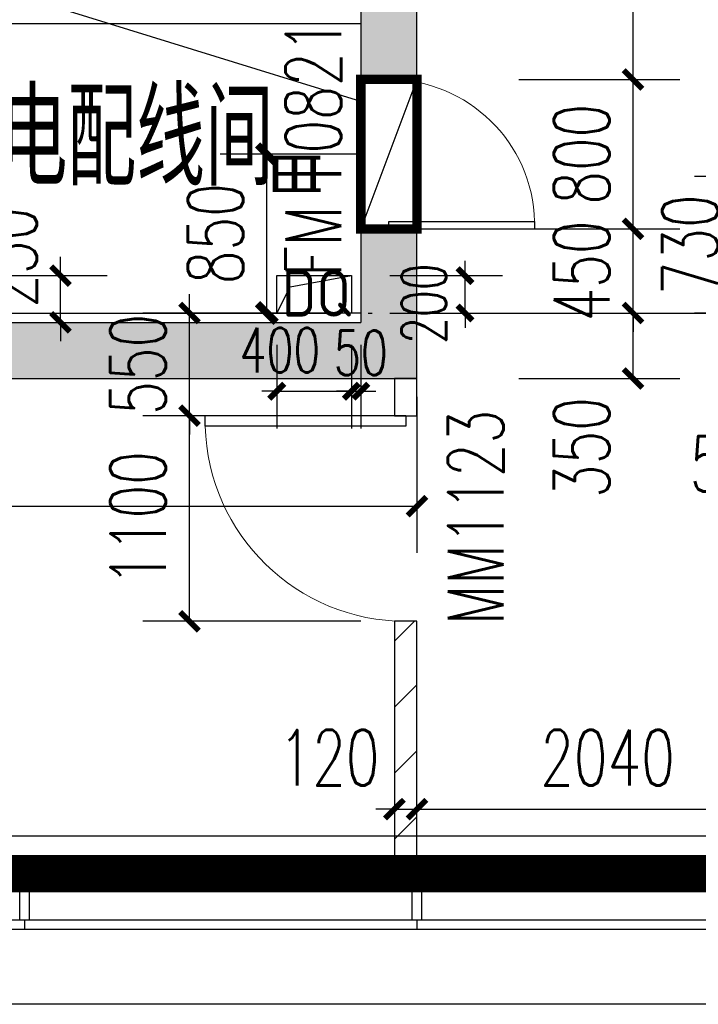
# Model space of a CAD drawing. Extents: x 797781 to 1255204, y 21234 to 1024248.
# Tile 507 of 656: x 900683 to 904313, y 566462 to 571732. Entities that reach past the tile are written whole.
import ezdxf

# ---------------------------------------------------------------- set-up
doc = ezdxf.new("R2010")
doc.units = 0
doc.header["$LTSCALE"] = 1000
doc.header["$MEASUREMENT"] = 0
doc.linetypes.add('230303生产综合楼-平面图_t8$0$DOTE', pattern=[2.42, 2, -0.2, 0.02, -0.2])
doc.linetypes.add('__DASH', pattern=[0.35, 0.25, -0.1])
for name, color, linetype in [('.2023.03.07提建筑条件', 3, 'Continuous'), ('230303生产综合楼-平面图_t8$0$3T_WOOD', 21, 'Continuous'), ('230303生产综合楼-平面图_t8$0$CURTWALL', 4, 'Continuous'), ('230303生产综合楼-平面图_t8$0$DOOR_FIRE_TEXT', 7, 'Continuous'), ('230303生产综合楼-平面图_t8$0$DOTE', 1, '230303生产综合楼-平面图_t8$0$DOTE'), ('230303生产综合楼-平面图_t8$0$PUB_DIM', 3, 'Continuous'), ('230303生产综合楼-平面图_t8$0$PUB_HATCH', 8, 'Continuous'), ('230303生产综合楼-平面图_t8$0$PUB_TEXT', 7, 'Continuous'), ('230303生产综合楼-平面图_t8$0$WALL', 40, 'Continuous'), ('230303生产综合楼-平面图_t8$0$WALL-MOVE', 6, 'Continuous'), ('230303生产综合楼-平面图_t8$0$WINDOW', 4, 'Continuous'), ('230303生产综合楼-平面图_t8$0$WINDOW_TEXT', 7, 'Continuous'), ('230303生产综合楼-平面图_t8$0$水管', 4, 'Continuous'), ('230303生产综合楼-平面图_t8$0$看线', 115, 'Continuous'), ('DIM_LEAD', 3, 'Continuous'), ('DOOR_FIRE', 4, 'Continuous'), ('PUB_DIM', 3, 'Continuous'), ('PUB_TEXT', 7, 'Continuous'), ('电气洞口', 6, 'Continuous')]:
    doc.layers.add(name, color=color, linetype=linetype)
doc.styles.add('230303生产综合楼-平面图_t8$0$_TCH_DIM', font='SIMPLEX', dxfattribs={"bigfont": 'GBCBIG'})
doc.styles.add('230303生产综合楼-平面图_T8$0$_TCH_DIM_T3', font='SIMPLEX', dxfattribs={"width": 0.705882, "bigfont": 'GBCBIG'})
doc.styles.add('230303生产综合楼-平面图_t8$0$_TCH_WINDOW', font='SIMPLEX', dxfattribs={"height": 3.5, "bigfont": 'GBCBIG'})
doc.styles.add('_TCH_DIM_T3', font='SIMPLEX', dxfattribs={"width": 0.705882, "bigfont": 'GBCBIG'})
doc.styles.get("Standard").update_dxf_attribs({"font": 'gbenor.shx', "bigfont": 'gbcbig.shx'})
doc.dimstyles.new('230303生产综合楼-平面图_T8$0$_TCH_ARCH&&100', dxfattribs={"dimtxt": 297.5, "dimasz": 100, "dimexe": 250, "dimexo": 300, "dimgap": 126.25, "dimtad": 1, "dimdec": 0, "dimzin": 0, "dimdsep": 46, "dimtxsty": '230303生产综合楼-平面图_T8$0$_TCH_DIM_T3', "dimblk": '230303生产综合楼-平面图_t8$0$_ArchTick', "dimcen": 0.09, "dimclrt": 7, "dimazin": 2, "dimtfac": 1, "dimtdec": 0, "dimtix": 1, "dimtmove": 2, "dimatfit": 3, "dimfxl": 1, "dimtolj": 1, "dimtzin": 0, "dimarcsym": 0})
doc.dimstyles.new('_TCH_ARCH&&100', dxfattribs={"dimtxt": 297.5, "dimasz": 100, "dimexe": 250, "dimexo": 300, "dimgap": 126.25, "dimtad": 1, "dimdec": 0, "dimzin": 0, "dimdsep": 46, "dimtxsty": '_TCH_DIM_T3', "dimblk": 'ARCHTICK', "dimcen": 0.09, "dimclrt": 7, "dimazin": 2, "dimtfac": 1, "dimtdec": 0, "dimtix": 1, "dimtmove": 2, "dimatfit": 3, "dimfxl": 1, "dimtolj": 1, "dimtzin": 0, "dimarcsym": 0})
doc.dimstyles.new('_TCH_ARCH&&80', dxfattribs={"dimtxt": 238, "dimasz": 80, "dimexe": 200, "dimexo": 240, "dimgap": 101, "dimtad": 1, "dimdec": 0, "dimzin": 0, "dimdsep": 46, "dimtxsty": '_TCH_DIM_T3', "dimblk": 'ARCHTICK', "dimcen": 0.09, "dimclrt": 7, "dimazin": 2, "dimtfac": 1, "dimtdec": 0, "dimtix": 1, "dimtmove": 2, "dimatfit": 3, "dimfxl": 1, "dimtolj": 1, "dimtzin": 0, "dimarcsym": 0})
pattern_1 = [(45, (0, 179.5), (-176.776766, 176.776766), [])]

# ---------------------------------------------------------------- blocks, each defined once
blk = doc.blocks.new('AQ6-8')
at = {"color": 6, "linetype": '__DASH', "ltscale": 4, "const_width": 200}
blk.add_lwpolyline([(1023721.3, 565087.5), (1023721.3, 562087.5), (1030371.3, 562087.5)], dxfattribs=at)
at = {"color": 2, "linetype": '230303生产综合楼-平面图_t8$0$DOTE', "ltscale": 2, "const_width": 200}
blk.add_lwpolyline([(1030371.3, 562087.5), (1110171.3, 562086.9)], dxfattribs=at)
blk = doc.blocks.new('_ArchTick')
at = {"color": 0, "linetype": 'ByBlock', "const_width": 0.4}
blk.add_lwpolyline([(-0.5, -0.5), (0.5, 0.5)], dxfattribs=at)
blk = doc.blocks.new('*D6731')
at = {"layer": 'Defpoints', "color": 0, "transparency": 16777216}
for p in [(797534.7, 568616), (798337.1, 568616), (798337.1, 567766)]:
    blk.add_point(p, dxfattribs=at)
at = {"layer": 'PUB_DIM', "color": 0, "lineweight": -2, "transparency": 16777216}
for p, q in [((798037.1, 568616), (797284.7, 568616)), ((797534.7, 567766), (797534.7, 568616)), ((798037.1, 567766), (797284.7, 567766))]:
    blk.add_line(p, q, dxfattribs=at)
at = {"layer": 'PUB_DIM', "color": 0, "lineweight": -2, "transparency": 16777216, "xscale": 100, "yscale": 100, "zscale": 100}
for p, rotation in [((797534.7, 568616), 90), ((797534.7, 567766), 270)]:
    blk.add_blockref('_ArchTick', p, dxfattribs=dict(at, rotation=rotation))
at = {"layer": 'PUB_DIM', "color": 7, "transparency": 16777216, "insert": (797259.7, 568191), "char_height": 297.5, "attachment_point": 5, "rotation": 90, "style": '_TCH_DIM_T3'}
blk.add_mtext('\\A1;850', dxfattribs=at)
blk = doc.blocks.new('*D6676')
at = {"layer": 'Defpoints', "color": 0, "transparency": 16777216}
for p in [(766438.8, 188079.2), (767080.4, 188079.2), (766438.8, 187879.2)]:
    blk.add_point(p, dxfattribs=at)
at = {"layer": 'PUB_DIM', "color": 0, "lineweight": -2, "transparency": 16777216}
for p, q in [((767080.4, 188079.2), (767080.4, 188159.2)), ((766678.8, 188079.2), (767280.4, 188079.2)), ((767080.4, 187879.2), (767080.4, 188079.2)), ((766678.8, 187879.2), (767280.4, 187879.2)), ((767080.4, 187879.2), (767080.4, 187799.2))]:
    blk.add_line(p, q, dxfattribs=at)
at = {"layer": 'PUB_DIM', "color": 0, "lineweight": -2, "transparency": 16777216, "xscale": 80, "yscale": 80, "zscale": 80}
for p, rotation in [((767080.4, 188079.2), 270), ((767080.4, 187879.2), 90)]:
    blk.add_blockref('_ArchTick', p, dxfattribs=dict(at, rotation=rotation))
at = {"layer": 'PUB_DIM', "color": 7, "transparency": 16777216, "insert": (766860.4, 187929.2), "char_height": 238, "attachment_point": 5, "rotation": 90, "style": '_TCH_DIM_T3'}
blk.add_mtext('\\A1;200', dxfattribs=at)
blk = doc.blocks.new('*D6677')
at = {"layer": 'Defpoints', "color": 0, "transparency": 16777216}
for p in [(766073.1, 187949.3), (766473.1, 187949.3), (766473.1, 187460.7)]:
    blk.add_point(p, dxfattribs=at)
at = {"layer": 'PUB_DIM', "color": 0, "lineweight": -2, "transparency": 16777216}
for p, q in [((766073.1, 187709.3), (766073.1, 187260.7)), ((766473.1, 187709.3), (766473.1, 187260.7)), ((766073.1, 187460.7), (765993.1, 187460.7)), ((766073.1, 187460.7), (766473.1, 187460.7)), ((766473.1, 187460.7), (766553.1, 187460.7))]:
    blk.add_line(p, q, dxfattribs=at)
at = {"layer": 'PUB_DIM', "color": 0, "lineweight": -2, "transparency": 16777216, "xscale": 80, "yscale": 80, "zscale": 80}
blk.add_blockref('_ArchTick', (766073.1, 187460.7), dxfattribs=at)
at = {"layer": 'PUB_DIM', "color": 0, "lineweight": -2, "transparency": 16777216, "xscale": 80, "yscale": 80, "zscale": 80, "rotation": 180}
blk.add_blockref('_ArchTick', (766473.1, 187460.7), dxfattribs=at)
at = {"layer": 'PUB_DIM', "color": 7, "transparency": 16777216, "insert": (766090.6, 187680.2), "char_height": 238, "attachment_point": 5, "style": '_TCH_DIM_T3'}
blk.add_mtext('\\A1;400', dxfattribs=at)
blk = doc.blocks.new('*D6678')
at = {"layer": 'Defpoints', "color": 0, "transparency": 16777216}
for p in [(766473.1, 187949.3), (766523.1, 187949.3), (766523.1, 187460.7)]:
    blk.add_point(p, dxfattribs=at)
at = {"layer": 'PUB_DIM', "color": 0, "lineweight": -2, "transparency": 16777216}
for p, q in [((766473.1, 187709.3), (766473.1, 187260.7)), ((766523.1, 187709.3), (766523.1, 187260.7)), ((766473.1, 187460.7), (766393.1, 187460.7)), ((766473.1, 187460.7), (766523.1, 187460.7)), ((766523.1, 187460.7), (766603.1, 187460.7))]:
    blk.add_line(p, q, dxfattribs=at)
at = {"layer": 'PUB_DIM', "color": 0, "lineweight": -2, "transparency": 16777216, "xscale": 80, "yscale": 80, "zscale": 80}
blk.add_blockref('_ArchTick', (766473.1, 187460.7), dxfattribs=at)
at = {"layer": 'PUB_DIM', "color": 0, "lineweight": -2, "transparency": 16777216, "xscale": 80, "yscale": 80, "zscale": 80, "rotation": 180}
blk.add_blockref('_ArchTick', (766523.1, 187460.7), dxfattribs=at)
at = {"layer": 'PUB_DIM', "color": 7, "transparency": 16777216, "insert": (766523.1, 187666), "char_height": 238, "attachment_point": 5, "style": '_TCH_DIM_T3'}
blk.add_mtext('\\A1;50', dxfattribs=at)
blk = doc.blocks.new('230303生产综合楼-平面图_t8$0$_ArchTick')
at = {"color": 0, "linetype": 'ByBlock', "const_width": 0.3}
blk.add_lwpolyline([(-0.5, -0.5), (0.5, 0.5)], dxfattribs=at)
blk = doc.blocks.new('*D6324')
at = {"layer": '230303生产综合楼-平面图_t8$0$PUB_DIM', "color": 0, "lineweight": -2, "transparency": 16777216}
for p, q in [((1170304, 349567.7), (1170304, 349667.7)), ((1170600.8, 349567.7), (1170054, 349567.7)), ((1170304, 348837.6), (1170304, 349567.7)), ((1170600.8, 348837.6), (1170054, 348837.6)), ((1170304, 348837.6), (1170304, 348737.6))]:
    blk.add_line(p, q, dxfattribs=at)
at = {"layer": 'Defpoints', "color": 0, "transparency": 16777216}
for p in [(1170304, 349567.7), (1170900.8, 349567.7), (1170900.8, 348837.6)]:
    blk.add_point(p, dxfattribs=at)
at = {"layer": '230303生产综合楼-平面图_t8$0$PUB_DIM', "color": 0, "lineweight": -2, "transparency": 16777216, "xscale": 100, "yscale": 100, "zscale": 100}
for p, rotation in [((1170304, 349567.7), 270), ((1170304, 348837.6), 90)]:
    blk.add_blockref('230303生产综合楼-平面图_t8$0$_ArchTick', p, dxfattribs=dict(at, rotation=rotation))
at = {"layer": '230303生产综合楼-平面图_t8$0$PUB_DIM', "color": 7, "transparency": 16777216, "insert": (1170029, 349202.6), "char_height": 297.5, "attachment_point": 5, "rotation": 90, "style": '230303生产综合楼-平面图_T8$0$_TCH_DIM_T3'}
blk.add_mtext('\\A1;730', dxfattribs=at)
blk = doc.blocks.new('230303生产综合楼-平面图_t8$0$6WLGJ')
at = {"layer": '230303生产综合楼-平面图_t8$0$3T_WOOD'}
for points in [[(1017766.3, 366736.9), (1017716.3, 366736.9), (1017716.3, 366986.9), (1017766.3, 366986.9)], [(1019866.3, 366736.9), (1019816.3, 366736.9), (1019816.3, 366986.9), (1019866.3, 366986.9)]]:
    blk.add_lwpolyline(points, close=True, dxfattribs=at)
for points in [[(1017741.3, 366736.9), (1017741.4, 366686.9)], [(1019841.3, 366736.9), (1019841.4, 366686.9)]]:
    blk.add_lwpolyline(points, dxfattribs=at)
blk = doc.blocks.new('$DorLib2D$00000001')
for p, q in [((0.45, 0.975), (0.5, 0.975)), ((0.45, 0), (0.45, 0.975)), ((0.5, 0), (0.5, 0.975)), ((0.5, 0), (0.45, 0))]:
    blk.add_line(p, q)
at = {"lineweight": 13}
blk.add_arc((0.475, 0), 0.975, 91.46928, 180, dxfattribs=at)
blk = doc.blocks.new('*D6260')
at = {"layer": '230303生产综合楼-平面图_t8$0$PUB_DIM', "color": 0, "lineweight": -2, "transparency": 16777216}
for p, q in [((729893.1, 272467.9), (730754.4, 272467.9)), ((730504.4, 272117.9), (730504.4, 272467.9)), ((729893.1, 272117.9), (730754.4, 272117.9))]:
    blk.add_line(p, q, dxfattribs=at)
at = {"layer": 'Defpoints', "color": 0, "transparency": 16777216}
for p in [(729593.1, 272467.9), (730504.4, 272467.9), (729593.1, 272117.9)]:
    blk.add_point(p, dxfattribs=at)
at = {"layer": '230303生产综合楼-平面图_t8$0$PUB_DIM', "color": 0, "lineweight": -2, "transparency": 16777216, "xscale": 100, "yscale": 100, "zscale": 100}
for p, rotation in [((730504.4, 272467.9), 90), ((730504.4, 272117.9), 270)]:
    blk.add_blockref('230303生产综合楼-平面图_t8$0$_ArchTick', p, dxfattribs=dict(at, rotation=rotation))
at = {"layer": '230303生产综合楼-平面图_t8$0$PUB_DIM', "color": 7, "transparency": 16777216, "insert": (730229.4, 271747.9), "char_height": 297.5, "attachment_point": 5, "rotation": 90, "style": '230303生产综合楼-平面图_T8$0$_TCH_DIM_T3'}
blk.add_mtext('\\A1;350', dxfattribs=at)
blk = doc.blocks.new('*D6261')
at = {"layer": '230303生产综合楼-平面图_t8$0$PUB_DIM', "color": 0, "lineweight": -2, "transparency": 16777216}
for p, q in [((730504.4, 272917.9), (730504.4, 273017.9)), ((729893.1, 272917.9), (730754.4, 272917.9)), ((730504.4, 272467.9), (730504.4, 272917.9)), ((729893.1, 272467.9), (730754.4, 272467.9)), ((730504.4, 272467.9), (730504.4, 272367.9))]:
    blk.add_line(p, q, dxfattribs=at)
at = {"layer": 'Defpoints', "color": 0, "transparency": 16777216}
for p in [(729593.1, 272917.9), (730504.4, 272917.9), (729593.1, 272467.9)]:
    blk.add_point(p, dxfattribs=at)
at = {"layer": '230303生产综合楼-平面图_t8$0$PUB_DIM', "color": 0, "lineweight": -2, "transparency": 16777216, "xscale": 100, "yscale": 100, "zscale": 100}
for p, rotation in [((730504.4, 272917.9), 270), ((730504.4, 272467.9), 90)]:
    blk.add_blockref('230303生产综合楼-平面图_t8$0$_ArchTick', p, dxfattribs=dict(at, rotation=rotation))
at = {"layer": '230303生产综合楼-平面图_t8$0$PUB_DIM', "color": 7, "transparency": 16777216, "insert": (730229.4, 272692.9), "char_height": 297.5, "attachment_point": 5, "rotation": 90, "style": '230303生产综合楼-平面图_T8$0$_TCH_DIM_T3'}
blk.add_mtext('\\A1;450', dxfattribs=at)
blk = doc.blocks.new('*D6262')
at = {"layer": '230303生产综合楼-平面图_t8$0$PUB_DIM', "color": 0, "lineweight": -2, "transparency": 16777216}
for p, q in [((729893.1, 273717.9), (730754.4, 273717.9)), ((730504.4, 272917.9), (730504.4, 273717.9)), ((729893.1, 272917.9), (730754.4, 272917.9))]:
    blk.add_line(p, q, dxfattribs=at)
at = {"layer": 'Defpoints', "color": 0, "transparency": 16777216}
for p in [(729593.1, 273717.9), (730504.4, 273717.9), (729593.1, 272917.9)]:
    blk.add_point(p, dxfattribs=at)
at = {"layer": '230303生产综合楼-平面图_t8$0$PUB_DIM', "color": 0, "lineweight": -2, "transparency": 16777216, "xscale": 100, "yscale": 100, "zscale": 100}
for p, rotation in [((730504.4, 273717.9), 90), ((730504.4, 272917.9), 270)]:
    blk.add_blockref('230303生产综合楼-平面图_t8$0$_ArchTick', p, dxfattribs=dict(at, rotation=rotation))
at = {"layer": '230303生产综合楼-平面图_t8$0$PUB_DIM', "color": 7, "transparency": 16777216, "insert": (730229.4, 273317.9), "char_height": 297.5, "attachment_point": 5, "rotation": 90, "style": '230303生产综合楼-平面图_T8$0$_TCH_DIM_T3'}
blk.add_mtext('\\A1;800', dxfattribs=at)
blk = doc.blocks.new('*D6263')
at = {"layer": '230303生产综合楼-平面图_t8$0$PUB_DIM', "color": 0, "lineweight": -2, "transparency": 16777216}
for p, q in [((729893.1, 278567.9), (730754.4, 278567.9)), ((730504.4, 273717.9), (730504.4, 278567.9)), ((729893.1, 273717.9), (730754.4, 273717.9))]:
    blk.add_line(p, q, dxfattribs=at)
at = {"layer": 'Defpoints', "color": 0, "transparency": 16777216}
for p in [(729593.1, 278567.9), (730504.4, 278567.9), (729593.1, 273717.9)]:
    blk.add_point(p, dxfattribs=at)
at = {"layer": '230303生产综合楼-平面图_t8$0$PUB_DIM', "color": 0, "lineweight": -2, "transparency": 16777216, "xscale": 100, "yscale": 100, "zscale": 100}
for p, rotation in [((730504.4, 278567.9), 90), ((730504.4, 273717.9), 270)]:
    blk.add_blockref('230303生产综合楼-平面图_t8$0$_ArchTick', p, dxfattribs=dict(at, rotation=rotation))
at = {"layer": '230303生产综合楼-平面图_t8$0$PUB_DIM', "color": 7, "transparency": 16777216, "insert": (730229.4, 276142.9), "char_height": 297.5, "attachment_point": 5, "rotation": 90, "style": '230303生产综合楼-平面图_T8$0$_TCH_DIM_T3'}
blk.add_mtext('\\A1;4850', dxfattribs=at)
blk = doc.blocks.new('*D6267')
at = {"layer": '230303生产综合楼-平面图_t8$0$PUB_DIM', "color": 0, "lineweight": -2, "transparency": 16777216}
for p, q in [((723048.3, 272019.9), (723048.3, 271184)), ((729348.3, 272019.9), (729348.3, 271184)), ((723048.3, 271434), (729348.3, 271434))]:
    blk.add_line(p, q, dxfattribs=at)
at = {"layer": 'Defpoints', "color": 0, "transparency": 16777216}
for p in [(723048.3, 272319.9), (729348.3, 272319.9), (729348.3, 271434)]:
    blk.add_point(p, dxfattribs=at)
at = {"layer": '230303生产综合楼-平面图_t8$0$PUB_DIM', "color": 0, "lineweight": -2, "transparency": 16777216, "xscale": 100, "yscale": 100, "zscale": 100, "rotation": 180}
blk.add_blockref('230303生产综合楼-平面图_t8$0$_ArchTick', (723048.3, 271434), dxfattribs=at)
at = {"layer": '230303生产综合楼-平面图_t8$0$PUB_DIM', "color": 0, "lineweight": -2, "transparency": 16777216, "xscale": 100, "yscale": 100, "zscale": 100}
blk.add_blockref('230303生产综合楼-平面图_t8$0$_ArchTick', (729348.3, 271434), dxfattribs=at)
at = {"layer": '230303生产综合楼-平面图_t8$0$PUB_DIM', "color": 7, "transparency": 16777216, "insert": (726198.3, 271709), "char_height": 297.5, "attachment_point": 5, "style": '230303生产综合楼-平面图_T8$0$_TCH_DIM_T3'}
blk.add_mtext('\\A1;6300', dxfattribs=at)
blk = doc.blocks.new('*D6269')
at = {"layer": '230303生产综合楼-平面图_t8$0$PUB_DIM', "color": 0, "lineweight": -2, "transparency": 16777216}
for p, q in [((727441.9, 272667.8), (727441.9, 272767.8)), ((727148.3, 272667.8), (727691.9, 272667.8)), ((727441.9, 272417.9), (727441.9, 272667.8)), ((727148.3, 272417.9), (727691.9, 272417.9)), ((727441.9, 272417.9), (727441.9, 272317.9))]:
    blk.add_line(p, q, dxfattribs=at)
at = {"layer": 'Defpoints', "color": 0, "transparency": 16777216}
for p in [(726848.3, 272667.8), (727441.9, 272667.8), (726848.3, 272417.9)]:
    blk.add_point(p, dxfattribs=at)
at = {"layer": '230303生产综合楼-平面图_t8$0$PUB_DIM', "color": 0, "lineweight": -2, "transparency": 16777216, "xscale": 100, "yscale": 100, "zscale": 100}
for p, rotation in [((727441.9, 272667.8), 270), ((727441.9, 272417.9), 90)]:
    blk.add_blockref('230303生产综合楼-平面图_t8$0$_ArchTick', p, dxfattribs=dict(at, rotation=rotation))
at = {"layer": '230303生产综合楼-平面图_t8$0$PUB_DIM', "color": 7, "transparency": 16777216, "insert": (727166.9, 272765.4), "char_height": 297.5, "attachment_point": 5, "rotation": 90, "style": '230303生产综合楼-平面图_T8$0$_TCH_DIM_T3'}
blk.add_mtext('\\A1;250', dxfattribs=at)
blk = doc.blocks.new('*D4991')
at = {"layer": '230303生产综合楼-平面图_t8$0$PUB_DIM', "color": 0, "lineweight": -2, "transparency": 16777216}
for p, q in [((904908, 569358), (904908, 568829.8)), ((905428, 569358), (905428, 568829.8)), ((904908, 569079.8), (905428, 569079.8))]:
    blk.add_line(p, q, dxfattribs=at)
at = {"layer": 'Defpoints', "color": 0, "transparency": 16777216}
for p in [(904908, 569658), (905428, 569658), (905428, 569079.8)]:
    blk.add_point(p, dxfattribs=at)
at = {"layer": '230303生产综合楼-平面图_t8$0$PUB_DIM', "color": 0, "lineweight": -2, "transparency": 16777216, "xscale": 100, "yscale": 100, "zscale": 100, "rotation": 180}
blk.add_blockref('230303生产综合楼-平面图_t8$0$_ArchTick', (904908, 569079.8), dxfattribs=at)
at = {"layer": '230303生产综合楼-平面图_t8$0$PUB_DIM', "color": 0, "lineweight": -2, "transparency": 16777216, "xscale": 100, "yscale": 100, "zscale": 100}
blk.add_blockref('230303生产综合楼-平面图_t8$0$_ArchTick', (905428, 569079.8), dxfattribs=at)
at = {"layer": '230303生产综合楼-平面图_t8$0$PUB_DIM', "color": 7, "transparency": 16777216, "insert": (904538, 569354.8), "char_height": 297.5, "attachment_point": 5, "style": '230303生产综合楼-平面图_T8$0$_TCH_DIM_T3'}
blk.add_mtext('\\A1;520', dxfattribs=at)
blk = doc.blocks.new('*D5017')
at = {"layer": '230303生产综合楼-平面图_t8$0$PUB_DIM', "color": 0, "lineweight": -2, "transparency": 16777216}
for p, q in [((901591.6, 570162.2), (901591.6, 570262.2)), ((902508, 570162.2), (901341.6, 570162.2)), ((901591.6, 569612.2), (901591.6, 570162.2)), ((902508, 569612.2), (901341.6, 569612.2)), ((901591.6, 569612.2), (901591.6, 569512.2))]:
    blk.add_line(p, q, dxfattribs=at)
at = {"layer": 'Defpoints', "color": 0, "transparency": 16777216}
for p in [(901591.6, 570162.2), (902808, 570162.2), (902808, 569612.2)]:
    blk.add_point(p, dxfattribs=at)
at = {"layer": '230303生产综合楼-平面图_t8$0$PUB_DIM', "color": 0, "lineweight": -2, "transparency": 16777216, "xscale": 100, "yscale": 100, "zscale": 100}
for p, rotation in [((901591.6, 570162.2), 270), ((901591.6, 569612.2), 90)]:
    blk.add_blockref('230303生产综合楼-平面图_t8$0$_ArchTick', p, dxfattribs=dict(at, rotation=rotation))
at = {"layer": '230303生产综合楼-平面图_t8$0$PUB_DIM', "color": 7, "transparency": 16777216, "insert": (901316.6, 569887.2), "char_height": 297.5, "attachment_point": 5, "rotation": 90, "style": '230303生产综合楼-平面图_T8$0$_TCH_DIM_T3'}
blk.add_mtext('\\A1;550', dxfattribs=at)
blk = doc.blocks.new('*D5018')
at = {"layer": '230303生产综合楼-平面图_t8$0$PUB_DIM', "color": 0, "lineweight": -2, "transparency": 16777216}
for p, q in [((902508, 569612.2), (901341.6, 569612.2)), ((901591.6, 568512.2), (901591.6, 569612.2)), ((902508, 568512.2), (901341.6, 568512.2))]:
    blk.add_line(p, q, dxfattribs=at)
at = {"layer": 'Defpoints', "color": 0, "transparency": 16777216}
for p in [(901591.6, 569612.2), (902808, 569612.2), (902808, 568512.2)]:
    blk.add_point(p, dxfattribs=at)
at = {"layer": '230303生产综合楼-平面图_t8$0$PUB_DIM', "color": 0, "lineweight": -2, "transparency": 16777216, "xscale": 100, "yscale": 100, "zscale": 100}
for p, rotation in [((901591.6, 569612.2), 90), ((901591.6, 568512.2), 270)]:
    blk.add_blockref('230303生产综合楼-平面图_t8$0$_ArchTick', p, dxfattribs=dict(at, rotation=rotation))
at = {"layer": '230303生产综合楼-平面图_t8$0$PUB_DIM', "color": 7, "transparency": 16777216, "insert": (901316.6, 569062.2), "char_height": 297.5, "attachment_point": 5, "rotation": 90, "style": '230303生产综合楼-平面图_T8$0$_TCH_DIM_T3'}
blk.add_mtext('\\A1;1100', dxfattribs=at)
blk = doc.blocks.new('*D5019')
at = {"layer": '230303生产综合楼-平面图_t8$0$PUB_DIM', "color": 0, "lineweight": -2, "transparency": 16777216}
for p, q in [((902688, 567506.7), (902588, 567506.7)), ((902688, 567506.7), (902808, 567506.7)), ((902808, 567506.7), (902908, 567506.7)), ((902688, 567245.7), (902688, 567256.7)), ((902808, 567245.7), (902808, 567256.7))]:
    blk.add_line(p, q, dxfattribs=at)
at = {"layer": 'Defpoints', "color": 0, "transparency": 16777216}
for p in [(902688, 567545.7), (902808, 567545.7), (902808, 567506.7)]:
    blk.add_point(p, dxfattribs=at)
at = {"layer": '230303生产综合楼-平面图_t8$0$PUB_DIM', "color": 0, "lineweight": -2, "transparency": 16777216, "xscale": 100, "yscale": 100, "zscale": 100}
blk.add_blockref('230303生产综合楼-平面图_t8$0$_ArchTick', (902688, 567506.7), dxfattribs=at)
at = {"layer": '230303生产综合楼-平面图_t8$0$PUB_DIM', "color": 0, "lineweight": -2, "transparency": 16777216, "xscale": 100, "yscale": 100, "zscale": 100, "rotation": 180}
blk.add_blockref('230303生产综合楼-平面图_t8$0$_ArchTick', (902808, 567506.7), dxfattribs=at)
at = {"layer": '230303生产综合楼-平面图_t8$0$PUB_DIM', "color": 7, "transparency": 16777216, "insert": (902338, 567781.7), "char_height": 297.5, "attachment_point": 5, "style": '230303生产综合楼-平面图_T8$0$_TCH_DIM_T3'}
blk.add_mtext('\\A1;120', dxfattribs=at)
blk = doc.blocks.new('*D5020')
at = {"layer": '230303生产综合楼-平面图_t8$0$PUB_DIM', "color": 0, "lineweight": -2, "transparency": 16777216}
for p, q in [((902808, 567506.7), (904848, 567506.7)), ((902808, 567245.7), (902808, 567256.7)), ((904848, 567245.7), (904848, 567256.7))]:
    blk.add_line(p, q, dxfattribs=at)
at = {"layer": 'Defpoints', "color": 0, "transparency": 16777216}
for p in [(902808, 567545.7), (904848, 567545.7), (904848, 567506.7)]:
    blk.add_point(p, dxfattribs=at)
at = {"layer": '230303生产综合楼-平面图_t8$0$PUB_DIM', "color": 0, "lineweight": -2, "transparency": 16777216, "xscale": 100, "yscale": 100, "zscale": 100, "rotation": 180}
blk.add_blockref('230303生产综合楼-平面图_t8$0$_ArchTick', (902808, 567506.7), dxfattribs=at)
at = {"layer": '230303生产综合楼-平面图_t8$0$PUB_DIM', "color": 0, "lineweight": -2, "transparency": 16777216, "xscale": 100, "yscale": 100, "zscale": 100}
blk.add_blockref('230303生产综合楼-平面图_t8$0$_ArchTick', (904848, 567506.7), dxfattribs=at)
at = {"layer": '230303生产综合楼-平面图_t8$0$PUB_DIM', "color": 7, "transparency": 16777216, "insert": (903828, 567781.7), "char_height": 297.5, "attachment_point": 5, "style": '230303生产综合楼-平面图_T8$0$_TCH_DIM_T3'}
blk.add_mtext('\\A1;2040', dxfattribs=at)
blk = doc.blocks.new('230303生产综合楼-平面图_t8$0$$DorLib2D$00000001')
for p, q in [((0.45, 0.975), (0.5, 0.975)), ((0.45, 0), (0.45, 0.975)), ((0.5, 0), (0.5, 0.975)), ((0.5, 0), (0.45, 0))]:
    blk.add_line(p, q)
at = {"lineweight": 13}
blk.add_arc((0.475, 0), 0.975, 91.4693, 180, dxfattribs=at)
blk = doc.blocks.new('6-8FQD')
at = {"layer": 'DIM_LEAD'}
blk.add_line((798037.1, 568897.4), (794812.7, 569897.4), dxfattribs=at)
at = {"layer": '电气洞口', "color": 6, "lineweight": -2}
blk.add_line((798337.1, 569016), (798037.1, 568216), dxfattribs=at)
at = {"layer": '电气洞口', "color": 6, "lineweight": -2, "const_width": 50}
blk.add_lwpolyline([(798037.1, 568216), (798337.1, 568216), (798337.1, 569016), (798037.1, 569016)], close=True, dxfattribs=at)
at = {"layer": 'PUB_DIM'}
dim = blk.add_aligned_dim(p1=(798337.1, 567766), p2=(798337.1, 568616), distance=802.5, dimstyle='_TCH_ARCH&&100', dxfattribs=at)
dim.commit()
dim.dimension.update_dxf_attribs({"geometry": '*D6731', "text_midpoint": (797259.7, 568191)})
blk = doc.blocks.new('DQBD1')
at = {"layer": '.2023.03.07提建筑条件'}
blk.add_lwpolyline([(766073.1, 187879.2), (766073.1, 188079.2), (766473.1, 188079.2), (766473.1, 187879.2)], close=True, dxfattribs=at)
blk.add_lwpolyline([(766073.1, 187879.2), (766145.2, 188019.5), (766473.1, 188079.2)], dxfattribs=at)
at = {"layer": 'PUB_TEXT'}
blk.add_text('DQ', height=250, dxfattribs=at).set_placement((766101.6, 187860.3))
at = {"layer": 'PUB_DIM'}
for base, p1, p2, angle, picture, middle in [((767080.4, 188079.2), (766438.8, 187879.2), (766438.8, 188079.2), 90, '*D6676', (766860.4, 187929.2)), ((766473.1, 187460.7), (766073.1, 187949.3), (766473.1, 187949.3), 0, '*D6677', (766090.6, 187680.2)), ((766523.1, 187460.7), (766473.1, 187949.3), (766523.1, 187949.3), 0, '*D6678', (766523.1, 187666))]:
    dim = blk.add_linear_dim(base=base, p1=p1, p2=p2, angle=angle, dimstyle='_TCH_ARCH&&80', dxfattribs=at)
    dim.commit()
    dim.dimension.update_dxf_attribs({"geometry": picture, "text_midpoint": middle, "dimtype": 161})
blk = doc.blocks.new('230303生产综合楼-平面图_t8$0$6-XHS')
at = {"layer": '230303生产综合楼-平面图_t8$0$PUB_DIM'}
dim = blk.add_aligned_dim(p1=(1170900.8, 348837.6), p2=(1170900.8, 349567.7), distance=596.7, dimstyle='230303生产综合楼-平面图_T8$0$_TCH_ARCH&&100', dxfattribs=at)
dim.commit()
dim.dimension.update_dxf_attribs({"geometry": '*D6324', "text_midpoint": (1170029, 349202.6)})
blk = doc.blocks.new('230303生产综合楼-平面图_t8$0$HXT-2')
at = {"layer": '230303生产综合楼-平面图_t8$0$PUB_HATCH'}
for points in [[(729048.3, 274117.9), (729048.3, 273717.9), (729348.3, 273717.9), (729348.3, 274117.9)], [(729348.3, 272117.9), (729348.3, 272917.9), (729048.3, 272917.9), (729048.3, 272417.9)], [(726748.3, 272417.9), (726748.3, 272117.9), (729348.3, 272117.9), (729048.3, 272417.9)]]:
    blk.add_hatch(color=256, dxfattribs=at).paths.add_polyline_path(points)
at = {"layer": '230303生产综合楼-平面图_t8$0$WALL'}
for p, q in [((729048.3, 274117.9), (729048.3, 273717.9)), ((729348.3, 273717.9), (729348.3, 274117.9)), ((726148.3, 274017.9), (729048.3, 274017.9)), ((729048.3, 273717.9), (729348.3, 273717.9)), ((729348.3, 272917.9), (729048.3, 272917.9)), ((729048.3, 272917.9), (729048.3, 272417.9)), ((729348.3, 272117.9), (729348.3, 272917.9)), ((726748.3, 272417.9), (729048.3, 272417.9)), ((726748.3, 272117.9), (729348.3, 272117.9))]:
    blk.add_line(p, q, dxfattribs=at)
at = {"layer": 'DOOR_FIRE'}
for p, q in [((729048.3, 273717.9), (729048.3, 272917.9)), ((729348.3, 273717.9), (729348.3, 272917.9))]:
    blk.add_line(p, q, dxfattribs=at)
at = {"layer": 'DOOR_FIRE', "xscale": 800, "yscale": 800, "zscale": 300, "rotation": 270.0000000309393}
blk.add_blockref('$DorLib2D$00000001', (729198.3, 273317.9), dxfattribs=at)
at = {"layer": '230303生产综合楼-平面图_t8$0$DOOR_FIRE_TEXT', "style": '230303生产综合楼-平面图_t8$0$_TCH_WINDOW', "width": 0.705882}
for s, p in [('0821', (728943.4, 273322)), ('FM', (728943.4, 272663.7))]:
    blk.add_text(s, height=297.5, rotation=90, dxfattribs=at).set_placement(p)
at = {"layer": '230303生产综合楼-平面图_t8$0$DOOR_FIRE_TEXT', "style": '230303生产综合楼-平面图_t8$0$_TCH_WINDOW'}
blk.add_text('甲', height=357.4, rotation=90, dxfattribs=at).set_placement((728943.4, 273083.7))
at = {"layer": '230303生产综合楼-平面图_t8$0$PUB_TEXT', "style": '230303生产综合楼-平面图_t8$0$_TCH_DIM'}
blk.add_text('配电配线间', height=510.64, dxfattribs=at).set_placement((726743.6, 273149.6))
at = {"layer": '230303生产综合楼-平面图_t8$0$PUB_DIM'}
for p1, p2, distance, picture, middle in [((729593.1, 273717.9), (729593.1, 278567.9), -911.3, '*D6263', (730229.4, 276142.9)), ((729593.1, 272917.9), (729593.1, 273717.9), -911.3, '*D6262', (730229.4, 273317.9)), ((729593.1, 272467.9), (729593.1, 272917.9), -911.3, '*D6261', (730229.4, 272692.9)), ((723048.3, 272319.9), (729348.3, 272319.9), -885.9, '*D6267', (726198.3, 271709))]:
    dim = blk.add_aligned_dim(p1=p1, p2=p2, distance=distance, dimstyle='230303生产综合楼-平面图_T8$0$_TCH_ARCH&&100', dxfattribs=at)
    dim.commit()
    dim.dimension.update_dxf_attribs({"geometry": picture, "text_midpoint": middle})
for base, p1, p2, picture, middle in [((727441.9, 272667.8), (726848.3, 272417.9), (726848.3, 272667.8), '*D6269', (727166.9, 272765.4)), ((730504.4, 272467.9), (729593.1, 272117.9), (729593.1, 272467.9), '*D6260', (730229.4, 271747.9))]:
    dim = blk.add_linear_dim(base=base, p1=p1, p2=p2, angle=90, dimstyle='230303生产综合楼-平面图_T8$0$_TCH_ARCH&&100', dxfattribs=at)
    dim.commit()
    dim.dimension.update_dxf_attribs({"geometry": picture, "text_midpoint": middle, "dimtype": 161})

msp = doc.modelspace()

# ---------------------------------------------------------------- hatches: boundary and pattern name
at = {"layer": '230303生产综合楼-平面图_t8$0$PUB_HATCH'}
h = msp.add_hatch(dxfattribs=at)
h.set_pattern_fill('普通砖', color=256, scale=100, style=0)
h.set_pattern_definition(pattern_1)
h.paths.add_polyline_path([(902688, 569812.2), (902688, 569612.2), (902808, 569612.2), (902808, 569812.2)])
h = msp.add_hatch(dxfattribs=at)
h.set_pattern_fill('普通砖', color=256, scale=100, style=0)
h.set_pattern_definition(pattern_1)
h.paths.add_polyline_path([(902808, 567162.2), (902808, 568512.2), (902688, 568512.2), (902688, 567162.2)])

# ---------------------------------------------------------------- linework, layer by layer
at = {"layer": '230303生产综合楼-平面图_t8$0$CURTWALL'}
for points in [[(895858, 590262.2), (963708, 590262.2), (989558, 587582.3), (989558, 566862.2), (895858, 566862.2)], [(895908, 590212.2), (963705.4, 590212.2), (989508, 587537.2), (989508, 566912.2), (895908, 566912.2)], [(896158, 589962.2), (963692.5, 589962.2), (989258, 587311.8), (989258, 567162.2), (896158, 567162.2)]]:
    msp.add_lwpolyline(points, close=True, dxfattribs=at)
at = {"layer": '230303生产综合楼-平面图_t8$0$DOTE'}
msp.add_line((895508, 570162.2), (989908, 570162.2), dxfattribs=at)
at = {"layer": '230303生产综合楼-平面图_t8$0$PUB_HATCH', "color": 8}
for points in [[(896358, 576462.2), (896358, 589762.2), (963682.2, 589762.2), (989058, 587131.4), (989058, 567362.2), (896358, 567362.2), (896358, 573462.2)], [(989058, 569912.2), (989058, 567362.2), (896358, 567362.2), (896358, 569812.2)]]:
    msp.add_lwpolyline(points, dxfattribs=at)
at = {"layer": '230303生产综合楼-平面图_t8$0$WALL-MOVE'}
for p, q in [((902688, 569812.2), (902688, 569612.2)), ((902808, 569812.2), (902688, 569812.2)), ((902808, 569612.2), (902808, 569812.2)), ((902688, 569612.2), (902808, 569612.2)), ((902808, 568512.2), (902688, 568512.2)), ((902688, 568512.2), (902688, 567162.2)), ((902808, 567162.2), (902808, 568512.2)), ((902688, 567162.2), (902808, 567162.2))]:
    msp.add_line(p, q, dxfattribs=at)
at = {"layer": '230303生产综合楼-平面图_t8$0$看线'}
msp.add_lwpolyline([(895458, 590662.2), (964094.7, 590662.2), (989958, 587942.4), (989958, 566462.2), (895458, 566462.2)], close=True, dxfattribs=at)

# ---------------------------------------------------------------- block references
for name, p in [('230303生产综合楼-平面图_t8$0$6-XHS', (-265760.4, 221324.5)), ('AQ6-8', (-127563.3, 5074.6)), ('230303生产综合楼-平面图_t8$0$6WLGJ', (-117033.3, 200175.3)), ('6-8FQD', (104470.9, 2396.1)), ('DQBD1', (135984.9, 382283))]:
    msp.add_blockref(name, p)
at = {"layer": '230303生产综合楼-平面图_t8$0$WINDOW'}
ref = msp.add_blockref('230303生产综合楼-平面图_t8$0$$DorLib2D$00000001', (902748, 569062.2), dxfattribs=dict(at, xscale=1100, yscale=1100, zscale=120, rotation=89.99999997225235))
ref.add_attrib('A', 'MM1123', (903271.7, 568492.2), dxfattribs={"layer": '230303生产综合楼-平面图_t8$0$WINDOW_TEXT', "ltscale": 2, "height": 297.5, "rotation": 90, "style": '230303生产综合楼-平面图_t8$0$_TCH_WINDOW', "width": 0.705882})
at = {"layer": '230303生产综合楼-平面图_t8$0$水管'}
msp.add_blockref('230303生产综合楼-平面图_t8$0$HXT-2', (173459.7, 297694.3), dxfattribs=at)

# ---------------------------------------------------------------- dimensions: what is measured, and where the dimension line sits
at = {"layer": '230303生产综合楼-平面图_t8$0$PUB_DIM'}
for p1, p2, distance, picture, middle in [((902808, 569612.2), (902808, 570162.2), 1216.4, '*D5017', (901316.6, 569887.2)), ((902808, 568512.2), (902808, 569612.2), 1216.4, '*D5018', (901316.6, 569062.2)), ((902808, 567545.7), (904848, 567545.7), -39, '*D5020', (903828, 567781.7))]:
    dim = msp.add_aligned_dim(p1=p1, p2=p2, distance=distance, dimstyle='230303生产综合楼-平面图_T8$0$_TCH_ARCH&&100', dxfattribs=at)
    dim.commit()
    dim.dimension.update_dxf_attribs({"geometry": picture, "text_midpoint": middle})
for base, p1, p2, picture, middle in [((905428, 569079.8), (904908, 569658), (905428, 569658), '*D4991', (904538, 569354.8)), ((902808, 567506.7), (902688, 567545.7), (902808, 567545.7), '*D5019', (902338, 567781.7))]:
    dim = msp.add_linear_dim(base=base, p1=p1, p2=p2, angle=360, dimstyle='230303生产综合楼-平面图_T8$0$_TCH_ARCH&&100', dxfattribs=at)
    dim.commit()
    dim.dimension.update_dxf_attribs({"geometry": picture, "text_midpoint": middle, "dimtype": 161})

doc.saveas('drawing.dxf')
